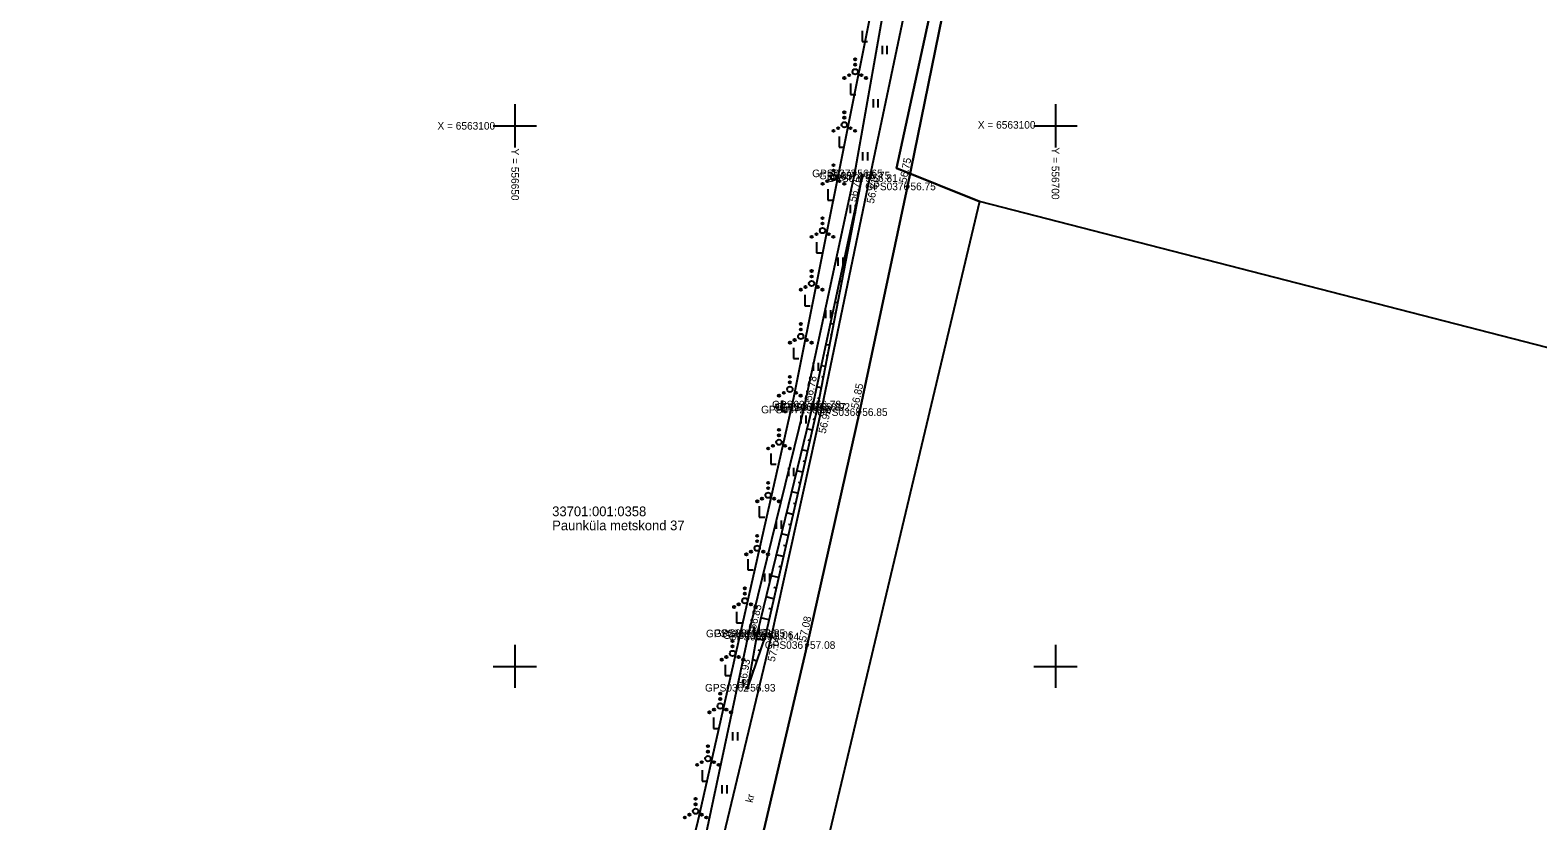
# Model space of a CAD drawing. Extents: x 551623 to 559850, y 6561220 to 6567135.
# Drawn here: x 556605.2 to 556744.6, y 6563035.7 to 6563108.9 of the extents above; entities that cross this region are included whole.
import ezdxf

# ---------------------------------------------------------------- set-up
doc = ezdxf.new("R2010")
doc.units = 0
for name, color, linetype in [('HALJASTUS', 7, 'Continuous'), ('KORGUS-EH2000', 7, 'Continuous'), ('MOOTKORG-EH2000', 7, 'Continuous'), ('MOOTMPUNKT', 7, 'Continuous'), ('MOOTNR', 7, 'Continuous'), ('MOOTPIIR', 7, 'Continuous'), ('PIIR', 7, 'Continuous'), ('RELJEEF', 7, 'Continuous'), ('TEE', 7, 'Continuous'), ('VORK', 7, 'Continuous')]:
    doc.layers.add(name, color=color, linetype=linetype)

msp = doc.modelspace()

# ---------------------------------------------------------------- linework, layer by layer
at = {"layer": 'HALJASTUS'}
for p, q in [((556682.11, 6563108.8), (556682.11, 6563107.8)), ((556682.11, 6563107.8), (556682.61, 6563107.8)), ((556683.97, 6563107.4), (556683.97, 6563106.64)), ((556684.42, 6563107.4), (556684.42, 6563106.64)), ((556681.05, 6563103.91), (556681.05, 6563102.91)), ((556681.05, 6563102.91), (556681.55, 6563102.91)), ((556683.13, 6563102.47), (556683.13, 6563101.71)), ((556683.58, 6563102.47), (556683.58, 6563101.71)), ((556680, 6563099.03), (556680, 6563098.03)), ((556680, 6563098.03), (556680.5, 6563098.03)), ((556682.16, 6563097.56), (556682.16, 6563096.8)), ((556682.62, 6563097.56), (556682.62, 6563096.8)), ((556678.94, 6563094.14), (556678.94, 6563093.14)), ((556678.94, 6563093.14), (556679.44, 6563093.14)), ((556681.02, 6563092.7), (556681.02, 6563091.93)), ((556681.47, 6563092.7), (556681.47, 6563091.93)), ((556677.89, 6563089.25), (556677.89, 6563088.25)), ((556677.89, 6563088.25), (556678.39, 6563088.25)), ((556679.88, 6563087.83), (556679.88, 6563087.07)), ((556680.33, 6563087.83), (556680.33, 6563087.07)), ((556676.83, 6563084.36), (556676.83, 6563083.36)), ((556676.83, 6563083.36), (556677.33, 6563083.36)), ((556678.74, 6563082.96), (556678.74, 6563082.2)), ((556679.19, 6563082.96), (556679.19, 6563082.2)), ((556675.78, 6563079.48), (556675.78, 6563078.48)), ((556675.78, 6563078.48), (556676.28, 6563078.48)), ((556677.59, 6563078.09), (556677.59, 6563077.33)), ((556678.05, 6563078.09), (556678.05, 6563077.33)), ((556674.72, 6563074.59), (556674.72, 6563073.59)), ((556674.72, 6563073.59), (556675.22, 6563073.59)), ((556676.45, 6563073.22), (556676.45, 6563072.46)), ((556676.91, 6563073.22), (556676.91, 6563072.46)), ((556673.67, 6563069.7), (556673.67, 6563068.7)), ((556673.67, 6563068.7), (556674.17, 6563068.7)), ((556675.31, 6563068.36), (556675.31, 6563067.6)), ((556675.77, 6563068.36), (556675.77, 6563067.6)), ((556672.61, 6563064.81), (556672.61, 6563063.81)), ((556672.61, 6563063.81), (556673.11, 6563063.81)), ((556674.17, 6563063.49), (556674.17, 6563062.73)), ((556674.62, 6563063.49), (556674.62, 6563062.73)), ((556671.56, 6563059.93), (556671.56, 6563058.93)), ((556671.56, 6563058.93), (556672.06, 6563058.93)), ((556673.1, 6563058.6), (556673.1, 6563057.84)), ((556673.56, 6563058.6), (556673.56, 6563057.84)), ((556670.5, 6563055.04), (556670.5, 6563054.04)), ((556670.5, 6563054.04), (556671, 6563054.04)), ((556672.12, 6563053.7), (556672.12, 6563052.94)), ((556672.57, 6563053.7), (556672.57, 6563052.94)), ((556669.45, 6563050.15), (556669.45, 6563049.15)), ((556669.45, 6563049.15), (556669.95, 6563049.15)), ((556671.13, 6563048.8), (556671.13, 6563048.04)), ((556671.58, 6563048.8), (556671.58, 6563048.04)), ((556668.39, 6563045.26), (556668.39, 6563044.26)), ((556668.39, 6563044.26), (556668.89, 6563044.26)), ((556670.14, 6563043.9), (556670.14, 6563043.14)), ((556670.59, 6563043.9), (556670.59, 6563043.14)), ((556667.34, 6563040.38), (556667.34, 6563039.38)), ((556667.34, 6563039.38), (556667.84, 6563039.38)), ((556669.15, 6563039), (556669.15, 6563038.24)), ((556669.61, 6563039), (556669.61, 6563038.24))]:
    msp.add_line(p, q, dxfattribs=at)
msp.add_lwpolyline([(556730.18, 6563321.97), (556724.64, 6563294.5), (556716.88, 6563261.02), (556713.06, 6563244.42), (556708.58, 6563223.73), (556703.72, 6563202.88), (556698.77, 6563180.19), (556694.07, 6563158.75), (556689.22, 6563135.02), (556684.66, 6563113.96), (556681.42, 6563095.61), (556676.7, 6563073.76), (556671.6, 6563053.04), (556667.38, 6563033.15), (556662.06, 6563012.38), (556658.05, 6562996.74), (556653.49, 6562982.86), (556651.05, 6562972.79), (556648.49, 6562966.93), (556641.79, 6562944.89), (556639.35, 6562934.36)], dxfattribs=at)
for centre, radius in [((556681.48, 6563106.16), 0.1), ((556680.48, 6563104.44), 0.1), ((556680.92, 6563104.69), 0.1), ((556681.48, 6563105.01), 0.25), ((556681.48, 6563105.66), 0.1), ((556682.05, 6563104.69), 0.1), ((556682.48, 6563104.44), 0.1), ((556680.47, 6563100.11), 0.25), ((556680.47, 6563101.26), 0.1), ((556680.47, 6563100.76), 0.1), ((556679.47, 6563099.54), 0.1), ((556679.91, 6563099.79), 0.1), ((556681.04, 6563099.79), 0.1), ((556681.47, 6563099.54), 0.1), ((556679.47, 6563096.37), 0.1), ((556678.47, 6563094.64), 0.1), ((556678.9, 6563094.89), 0.1), ((556679.47, 6563095.22), 0.25), ((556679.47, 6563095.87), 0.1), ((556680.03, 6563094.89), 0.1), ((556680.47, 6563094.64), 0.1), ((556678.46, 6563090.32), 0.25), ((556678.46, 6563091.47), 0.1), ((556678.46, 6563090.97), 0.1), ((556677.46, 6563089.74), 0.1), ((556677.9, 6563089.99), 0.1), ((556679.03, 6563089.99), 0.1), ((556679.46, 6563089.74), 0.1), ((556677.45, 6563086.57), 0.1), ((556676.89, 6563085.1), 0.1), ((556677.45, 6563085.42), 0.25), ((556677.45, 6563086.07), 0.1), ((556678.02, 6563085.1), 0.1), ((556676.45, 6563084.85), 0.1), ((556678.45, 6563084.85), 0.1), ((556676.45, 6563081.67), 0.1), ((556676.45, 6563081.17), 0.1), ((556675.45, 6563079.95), 0.1), ((556675.88, 6563080.2), 0.1), ((556676.45, 6563080.52), 0.25), ((556677.01, 6563080.2), 0.1), ((556677.45, 6563079.95), 0.1), ((556675.44, 6563076.78), 0.1), ((556674.88, 6563075.3), 0.1), ((556675.44, 6563075.63), 0.25), ((556675.44, 6563076.28), 0.1), ((556676.01, 6563075.3), 0.1), ((556674.44, 6563075.05), 0.1), ((556676.44, 6563075.05), 0.1), ((556674.43, 6563071.88), 0.1), ((556674.43, 6563071.38), 0.1), ((556673.43, 6563070.15), 0.1), ((556673.87, 6563070.4), 0.1), ((556674.43, 6563070.73), 0.25), ((556675, 6563070.4), 0.1), ((556675.43, 6563070.15), 0.1), ((556673.43, 6563066.98), 0.1), ((556672.86, 6563065.51), 0.1), ((556673.43, 6563065.83), 0.25), ((556673.43, 6563066.48), 0.1), ((556673.99, 6563065.51), 0.1), ((556672.43, 6563065.26), 0.1), ((556674.43, 6563065.26), 0.1), ((556672.42, 6563062.08), 0.1), ((556672.42, 6563061.58), 0.1), ((556671.42, 6563060.36), 0.1), ((556671.85, 6563060.61), 0.1), ((556672.42, 6563060.93), 0.25), ((556672.98, 6563060.61), 0.1), ((556673.42, 6563060.36), 0.1), ((556671.28, 6563057.22), 0.1), ((556670.71, 6563055.74), 0.1), ((556671.28, 6563056.07), 0.25), ((556671.28, 6563056.72), 0.1), ((556671.84, 6563055.74), 0.1), ((556670.28, 6563055.49), 0.1), ((556672.28, 6563055.49), 0.1), ((556670.14, 6563052.35), 0.1), ((556670.14, 6563051.85), 0.1), ((556669.14, 6563050.62), 0.1), ((556669.57, 6563050.87), 0.1), ((556670.14, 6563051.2), 0.25), ((556670.7, 6563050.87), 0.1), ((556671.14, 6563050.62), 0.1), ((556669, 6563047.48), 0.1), ((556668.43, 6563046), 0.1), ((556669, 6563046.33), 0.25), ((556669, 6563046.98), 0.1), ((556669.56, 6563046), 0.1), ((556668, 6563045.75), 0.1), ((556670, 6563045.75), 0.1), ((556667.86, 6563042.61), 0.1), ((556667.86, 6563042.11), 0.1), ((556666.86, 6563040.89), 0.1), ((556667.29, 6563041.14), 0.1), ((556667.86, 6563041.46), 0.25), ((556668.42, 6563041.14), 0.1), ((556668.86, 6563040.89), 0.1), ((556666.72, 6563037.74), 0.1), ((556666.15, 6563036.27), 0.1), ((556666.72, 6563036.59), 0.25), ((556666.72, 6563037.24), 0.1), ((556667.28, 6563036.27), 0.1), ((556665.72, 6563036.02), 0.1), ((556667.72, 6563036.02), 0.1)]:
    msp.add_circle(centre, radius, dxfattribs=at)
at = {"layer": 'KORGUS-EH2000'}
for centre in [(556681.42, 6563095.61), (556682.12, 6563095.41), (556682.81, 6563095.17), (556686.33, 6563094.4), (556676.7, 6563073.76), (556677.57, 6563074.22), (556678.4, 6563073.99), (556681.87, 6563073.52), (556672.4, 6563053.07), (556673.7, 6563052.75), (556677.04, 6563051.97), (556671.51, 6563048.02)]:
    msp.add_circle(centre, 0.1, dxfattribs=at)
at = {"layer": 'MOOTMPUNKT'}
for centre in [(556681.42, 6563095.61), (556682.12, 6563095.41), (556682.81, 6563095.17), (556686.33, 6563094.4), (556676.7, 6563073.76), (556677.57, 6563074.22), (556678, 6563074), (556678.4, 6563073.99), (556681.87, 6563073.52), (556671.6, 6563053.04), (556672.4, 6563053.07), (556673.17, 6563052.89), (556673.7, 6563052.75), (556677.04, 6563051.97), (556671.51, 6563048.02)]:
    msp.add_circle(centre, 0.1, dxfattribs=at)
at = {"layer": 'MOOTPIIR'}
for points in [[(556730.03, 6563322.01), (556724.17, 6563296.08), (556712.21, 6563244.93), (556703.12, 6563205.31), (556697.49, 6563180.8), (556687.92, 6563135.48), (556675.76, 6563074.84), (556666.86, 6563035.42), (556657.51, 6562998), (556646.61, 6562963.87), (556636.73, 6562934.52), (556635.19, 6562922.98), (556635.17, 6562919), (556632.09, 6562895.44), (556631.24, 6562879.28), (556626.79, 6562853.34), (556618.71, 6562822.2), (556606.27, 6562747.18)], [(556672.36, 6563031.93), (556677.04, 6563051.97), (556681.87, 6563073.52), (556686.33, 6563094.4), (556690.16, 6563113.34), (556694.4, 6563133.6), (556699.16, 6563156.8), (556703.92, 6563178.69), (556709.08, 6563201.81), (556713.68, 6563222.56), (556718.62, 6563243.66), (556722.17, 6563260.39), (556729.29, 6563292.9), (556735.48, 6563320.27)]]:
    msp.add_lwpolyline(points, dxfattribs=at)
at = {"layer": 'PIIR'}
for points in [[(556692.98, 6563093.02), (556685.3, 6563096.1), (556759.6, 6563438.6), (556879.9, 6563970.48), (556916.82, 6563976.19), (557019.97, 6563895.21), (557017.46, 6563837.28), (557005.87, 6563342.24), (557215.7, 6563357.7), (557240.89, 6563286.87), (557262.52, 6563223.53), (557224.32, 6563129.01), (557161.59, 6562973.57), (557123.42, 6562995.07), (557058.18, 6562998.97)], [(555805.16, 6562850.3), (555826.95, 6563063.64), (555846.51, 6563164.12), (555894.51, 6563325.36), (556136, 6563572.22), (556237.49, 6563672.14), (556288.75, 6563676.33), (556560.07, 6563698.51), (556620.28, 6563801.97), (556702.51, 6563943.25), (556780.4, 6563955.1), (556879.9, 6563970.48), (556759.6, 6563438.6), (556685.3, 6563096.1), (556692.98, 6563093.02), (556667.97, 6562987.78), (556646.18, 6562894.39), (556231.34, 6562873.47), (556132.45, 6562866.66), (555973.8, 6562858.59)]]:
    msp.add_lwpolyline(points, close=True, dxfattribs=at)
at = {"layer": 'RELJEEF'}
for p, q in [((556681.74, 6563093.45), (556681.7, 6563093.45)), ((556681.55, 6563092.46), (556681.53, 6563092.47)), ((556681.36, 6563091.48), (556681.28, 6563091.5)), ((556680.99, 6563089.52), (556680.86, 6563089.54)), ((556681.17, 6563090.5), (556681.14, 6563090.51)), ((556680.8, 6563088.54), (556680.75, 6563088.55)), ((556680.42, 6563086.57), (556680.36, 6563086.58)), ((556680.61, 6563087.55), (556680.44, 6563087.59)), ((556680.23, 6563085.59), (556680.02, 6563085.63)), ((556679.85, 6563083.63), (556679.6, 6563083.67)), ((556680.04, 6563084.61), (556679.97, 6563084.62)), ((556679.66, 6563082.64), (556679.58, 6563082.66)), ((556679.47, 6563081.66), (556679.18, 6563081.72)), ((556679.1, 6563079.7), (556678.76, 6563079.76)), ((556679.28, 6563080.68), (556679.19, 6563080.7)), ((556678.91, 6563078.72), (556678.8, 6563078.74)), ((556678.72, 6563077.73), (556678.34, 6563077.81)), ((556678.53, 6563076.75), (556678.41, 6563076.78)), ((556678.34, 6563075.77), (556677.92, 6563075.85)), ((556677.95, 6563073.81), (556677.5, 6563073.91)), ((556678.15, 6563074.79), (556678.02, 6563074.81)), ((556677.73, 6563072.83), (556677.59, 6563072.87)), ((556677.51, 6563071.86), (556677.02, 6563071.97)), ((556677.06, 6563069.91), (556676.55, 6563070.03)), ((556677.29, 6563070.88), (556677.14, 6563070.92)), ((556676.84, 6563068.93), (556676.68, 6563068.97)), ((556676.62, 6563067.96), (556676.07, 6563068.08)), ((556676.39, 6563066.98), (556676.23, 6563067.02)), ((556676.17, 6563066.01), (556675.6, 6563066.14)), ((556675.72, 6563064.06), (556675.12, 6563064.2)), ((556675.95, 6563065.04), (556675.77, 6563065.08)), ((556675.5, 6563063.09), (556675.32, 6563063.13)), ((556675.28, 6563062.11), (556674.65, 6563062.26)), ((556674.83, 6563060.16), (556674.17, 6563060.31)), ((556675.06, 6563061.14), (556674.86, 6563061.18)), ((556674.61, 6563059.19), (556674.41, 6563059.23)), ((556674.39, 6563058.21), (556673.7, 6563058.37)), ((556674.16, 6563057.24), (556673.95, 6563057.28)), ((556673.94, 6563056.26), (556673.22, 6563056.43)), ((556673.49, 6563054.31), (556672.75, 6563054.48)), ((556673.72, 6563055.29), (556673.5, 6563055.34)), ((556673.27, 6563053.34), (556673.04, 6563053.39)), ((556672.99, 6563052.38), (556672.32, 6563052.61)), ((556672.35, 6563050.49), (556671.97, 6563050.62)), ((556672.67, 6563051.43), (556672.51, 6563051.49)), ((556672.03, 6563049.54), (556671.95, 6563049.56)), ((556671.7, 6563048.59), (556671.61, 6563048.62))]:
    msp.add_line(p, q, dxfattribs=at)
for points in [[(556682.12, 6563095.41), (556678, 6563074), (556673.17, 6563052.89), (556671.51, 6563048.02)], [(556682.12, 6563095.41), (556677.57, 6563074.22), (556672.4, 6563053.07), (556671.51, 6563048.02)]]:
    msp.add_lwpolyline(points, dxfattribs=at)
at = {"layer": 'TEE'}
for points in [[(556731.92, 6563321.06), (556725.97, 6563293.68), (556718.4, 6563260.93), (556714.96, 6563244.42), (556710.24, 6563223.34), (556705.7, 6563202.35), (556700.43, 6563179.52), (556695.9, 6563157.77), (556691, 6563134.45), (556686.78, 6563114.09), (556682.81, 6563095.17), (556678.4, 6563073.99), (556673.7, 6563052.75), (556668.95, 6563032.92)], [(556735.48, 6563320.27), (556729.29, 6563292.9), (556722.17, 6563260.39), (556718.62, 6563243.66), (556713.68, 6563222.56), (556709.08, 6563201.81), (556703.92, 6563178.69), (556699.16, 6563156.8), (556694.4, 6563133.6), (556690.16, 6563113.34), (556686.33, 6563094.4), (556681.87, 6563073.52), (556677.04, 6563051.97), (556672.36, 6563031.93)]]:
    msp.add_lwpolyline(points, dxfattribs=at)
at = {"layer": 'VORK'}
for p, q in [((556650, 6563102), (556650, 6563098)), ((556700, 6563102), (556700, 6563098)), ((556648, 6563100), (556652, 6563100)), ((556698, 6563100), (556702, 6563100)), ((556650, 6563052), (556650, 6563048)), ((556700, 6563052), (556700, 6563048)), ((556648, 6563050), (556652, 6563050)), ((556698, 6563050), (556702, 6563050))]:
    msp.add_line(p, q, dxfattribs=at)

# ---------------------------------------------------------------- texts
at = {"layer": 'KORGUS-EH2000'}
for s, rotation, p in [(' 56.75', 78.564, (556686.16, 6563094.43)), (' 56.75', 77.8919, (556681.5, 6563092.68)), (' 56.81', 78.2367, (556683.15, 6563092.52)), (' 56.78', 77.8919, (556677.4, 6563074.25)), (' 56.85', 77.9446, (556681.7, 6563073.55)), (' 56.92', 77.522, (556678.69, 6563071.24)), (' 56.85', 76.2573, (556672.23, 6563053.11)), (' 57.08', 77.3474, (556676.87, 6563052.01)), (' 57.14', 76.5218, (556673.97, 6563050.12)), (' 56.93', 79.9542, (556671.33, 6563048.05))]:
    msp.add_text(s, height=0.7, rotation=rotation, dxfattribs=at).set_placement(p)
for s, p in [(' 56.65', (556678.61, 6563095.01)), (' 56.69', (556673.72, 6563073.6))]:
    msp.add_text(s, height=0.7, dxfattribs=at).set_placement(p)
at = {"layer": 'MOOTKORG-EH2000'}
for s, p in [(' 56.65', (556681.42, 6563095.26)), (' 56.75', (556682.12, 6563095.06)), (' 56.81', (556682.81, 6563094.82)), (' 56.75', (556686.33, 6563094.05)), (' 56.69', (556676.7, 6563073.41)), (' 56.78', (556677.57, 6563073.87)), (' 56.87', (556678, 6563073.65)), (' 56.92', (556678.4, 6563073.64)), (' 56.85', (556681.87, 6563073.17)), (' 56.85', (556671.6, 6563052.69)), (' 56.85', (556672.4, 6563052.72)), (' 57.06', (556673.17, 6563052.54)), (' 57.14', (556673.7, 6563052.4)), (' 57.08', (556677.04, 6563051.62)), (' 56.93', (556671.51, 6563047.67))]:
    msp.add_text(s, height=0.7, dxfattribs=at).set_placement(p)
at = {"layer": 'MOOTNR'}
for s, p in [('GPS0373 ', (556677.5, 6563095.26)), ('GPS0374 ', (556678.13, 6563095.06)), ('GPS0375 ', (556678.89, 6563094.82)), ('GPS0376 ', (556682.41, 6563094.05)), ('GPS0372 ', (556672.78, 6563073.41)), ('GPS0371 ', (556673.79, 6563073.87)), ('GPS0370 ', (556674.08, 6563073.65)), ('GPS0369 ', (556674.48, 6563073.64)), ('GPS0368 ', (556677.95, 6563073.17)), ('GPS0363 ', (556667.68, 6563052.69)), ('GPS0364 ', (556668.41, 6563052.72)), ('GPS0365 ', (556669.25, 6563052.54)), ('GPS0366 ', (556669.78, 6563052.4)), ('GPS0367 ', (556673.12, 6563051.62)), ('GPS0362 ', (556667.59, 6563047.67))]:
    msp.add_text(s, height=0.7, dxfattribs=at).set_placement(p)
at = {"layer": 'PIIR'}
for s, p in [('33701:001:0358', (556653.46, 6563063.89)), ('Paunküla metskond 37', (556653.46, 6563062.59))]:
    msp.add_text(s, height=0.9, dxfattribs=at).set_placement(p)
at = {"layer": 'TEE'}
msp.add_text('kr', height=0.7, rotation=77.6127, dxfattribs=at).set_placement((556672.01, 6563037.34))
at = {"layer": 'VORK'}
for p in [(556642.85, 6563099.66), (556692.82, 6563099.75)]:
    msp.add_text('X = 6563100', height=0.7, dxfattribs=at).set_placement(p)
for s, p in [('Y = 556650 ', (556649.68, 6563097.91)), ('Y = 556700 ', (556699.65, 6563098))]:
    msp.add_text(s, height=0.7, rotation=270, dxfattribs=at).set_placement(p)

doc.saveas('drawing.dxf')
